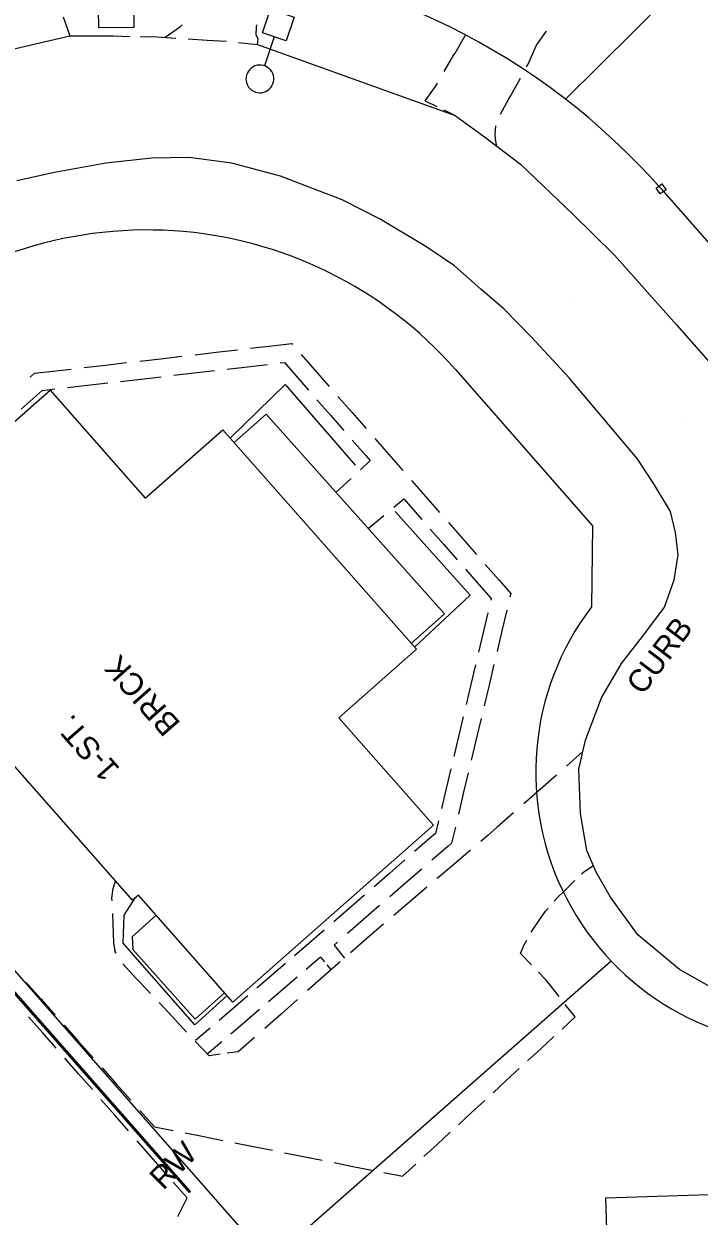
# Model space of a CAD drawing. Extents: x 2443269 to 2494951, y 591171 to 622130.
# Drawn here: x 2462908.5 to 2463031.8, y 604240.6 to 604458.5 of the extents above; entities that cross this region are included whole.
import ezdxf

# ---------------------------------------------------------------- set-up
doc = ezdxf.new("R2010")
doc.units = 0
for name, color, linetype in [('SURVEY - NON-TRANSPORTATION - Buildings', 7, 'Continuous'), ('SURVEY - NON-TRANSPORTATION - Buildings Text', 7, 'Continuous'), ('SURVEY - NON-TRANSPORTATION - Features', 7, 'Continuous'), ('SURVEY - NON-TRANSPORTATION - Features Text', 7, 'Continuous'), ('SURVEY - PROPERTY - Property Lines', 7, 'Continuous'), ('SURVEY - PROPERTY - ROW Lines', 7, 'Continuous'), ('SURVEY - TRANSPORTATION - Features', 7, 'Continuous'), ('SURVEY - TRANSPORTATION - Features Text', 7, 'Continuous'), ('SURVEY - TRANSPORTATION - Roads', 7, 'Continuous'), ('SURVEY - UTILITIES - Cable (Underground) with Text', 7, 'Continuous'), ('SURVEY - UTILITIES - Poles and Miscellaneous with Text', 7, 'Continuous')]:
    doc.layers.add(name, color=color, linetype=linetype)

# ---------------------------------------------------------------- blocks, each defined once
blk = doc.blocks.new('xlp')
at = {"layer": 'SURVEY - UTILITIES - Cable (Underground) with Text'}
for p, q in [((-2.285, -2.285), (-2.285, 2.285)), ((-2.285, 2.285), (-2.285, 2.285)), ((-2.285, 2.285), (2.285, 2.285)), ((2.285, 2.285), (2.285, -2.285)), ((9.374, 2.317), (9.033, 2.131)), ((9.74, 2.449), (9.374, 2.317)), ((9.374, 2.317), (9.374, 2.317)), ((10.122, 2.523), (9.74, 2.449)), ((9.74, 2.449), (9.74, 2.449)), ((10.511, 2.538), (10.122, 2.523)), ((10.122, 2.523), (10.122, 2.523)), ((10.897, 2.493), (10.511, 2.538)), ((10.511, 2.538), (10.511, 2.538)), ((11.272, 2.39), (10.897, 2.493)), ((10.897, 2.493), (10.897, 2.493)), ((11.627, 2.231), (11.272, 2.39)), ((11.272, 2.39), (11.272, 2.39)), ((11.953, 2.02), (11.627, 2.231)), ((11.627, 2.231), (11.627, 2.231)), ((2.285, 0), (7.873, 0)), ((7.94, 0.578), (7.881, 0.194)), ((7.881, 0.194), (7.881, 0.194)), ((7.881, 0.194), (7.881, -0.194)), ((8.058, 0.949), (7.94, 0.578)), ((7.94, 0.578), (7.94, 0.578)), ((8.23, 1.297), (8.058, 0.949)), ((8.058, 0.949), (8.058, 0.949)), ((8.454, 1.616), (8.23, 1.297)), ((8.23, 1.297), (8.23, 1.297)), ((8.724, 1.896), (8.454, 1.616)), ((8.454, 1.616), (8.454, 1.616)), ((9.033, 2.131), (8.724, 1.896)), ((8.724, 1.896), (8.724, 1.896)), ((9.033, 2.131), (9.033, 2.131)), ((12.244, 1.761), (11.953, 2.02)), ((11.953, 2.02), (11.953, 2.02)), ((12.491, 1.461), (12.244, 1.761)), ((12.244, 1.761), (12.244, 1.761)), ((12.69, 1.127), (12.491, 1.461)), ((12.491, 1.461), (12.491, 1.461)), ((12.835, 0.766), (12.69, 1.127)), ((12.69, 1.127), (12.69, 1.127)), ((12.924, 0.387), (12.835, 0.766)), ((12.835, 0.766), (12.835, 0.766)), ((12.953, 0), (12.924, 0.387)), ((12.924, 0.387), (12.924, 0.387)), ((12.924, -0.387), (12.953, 0)), ((7.881, -0.194), (7.881, -0.194)), ((7.881, -0.194), (7.94, -0.578)), ((7.94, -0.578), (7.94, -0.578)), ((7.94, -0.578), (8.058, -0.949)), ((8.058, -0.949), (8.058, -0.949)), ((8.058, -0.949), (8.23, -1.297)), ((8.23, -1.297), (8.23, -1.297)), ((8.23, -1.297), (8.454, -1.616)), ((8.454, -1.616), (8.454, -1.616)), ((8.454, -1.616), (8.724, -1.896)), ((8.724, -1.896), (8.724, -1.896)), ((8.724, -1.896), (9.033, -2.131)), ((9.033, -2.131), (9.033, -2.131)), ((9.033, -2.131), (9.374, -2.317)), ((11.627, -2.231), (11.953, -2.02)), ((11.953, -2.02), (12.244, -1.761)), ((11.953, -2.02), (11.953, -2.02)), ((12.244, -1.761), (12.491, -1.461)), ((12.244, -1.761), (12.244, -1.761)), ((12.491, -1.461), (12.69, -1.127)), ((12.491, -1.461), (12.491, -1.461)), ((12.69, -1.127), (12.835, -0.766)), ((12.69, -1.127), (12.69, -1.127)), ((12.835, -0.766), (12.924, -0.387)), ((12.835, -0.766), (12.835, -0.766)), ((12.924, -0.387), (12.924, -0.387)), ((2.285, -2.285), (-2.285, -2.285)), ((-2.285, -2.285), (-2.285, -2.285)), ((2.285, -2.285), (2.285, -2.285)), ((9.374, -2.317), (9.374, -2.317)), ((9.374, -2.317), (9.74, -2.449)), ((9.74, -2.449), (9.74, -2.449)), ((9.74, -2.449), (10.122, -2.523)), ((10.122, -2.523), (10.122, -2.523)), ((10.122, -2.523), (10.511, -2.538)), ((10.511, -2.538), (10.897, -2.493)), ((10.511, -2.538), (10.511, -2.538)), ((10.897, -2.493), (11.272, -2.39)), ((10.897, -2.493), (10.897, -2.493)), ((11.272, -2.39), (11.627, -2.231)), ((11.272, -2.39), (11.272, -2.39)), ((11.627, -2.231), (11.627, -2.231))]:
    blk.add_line(p, q, dxfattribs=at)

msp = doc.modelspace()

# ---------------------------------------------------------------- linework, layer by layer
at = {"layer": 'SURVEY - NON-TRANSPORTATION - Buildings'}
for points in [[(2462876.484, 604359.205), (2462913.253, 604391.597), (2462930.648, 604371.853), (2462944.824, 604384.34), (2462980.169, 604344.218), (2462965.972, 604331.715), (2462983.282, 604312.066), (2462946.622, 604279.77), (2462929.394, 604299.327), (2462928.305, 604298.365), (2462892.869, 604338.592), (2462893.87, 604339.471)], [(2463012.003, 604234.199), (2463015.05, 604234.291), (2463014.755, 604244.022), (2463041.061, 604244.819), (2463041.651, 604225.301), (2463088.095, 604226.705), (2463087.508, 604246.066), (2463114.125, 604246.869), (2463114.42, 604237.109), (2463117.061, 604237.188), (2463118.607, 604186.148), (2463092.964, 604185.373), (2463093.495, 604167.808), (2463065.844, 604166.971), (2463066.172, 604156.151), (2463042.15, 604155.426), (2463041.829, 604166.085), (2463039.545, 604166.017), (2463039.345, 604172.591), (2463014.378, 604171.837), (2463014.01, 604183.996), (2463013.522, 604183.979)]]:
    msp.add_lwpolyline(points, close=True, dxfattribs=at)
at = {"layer": 'SURVEY - NON-TRANSPORTATION - Features'}
msp.add_lwpolyline([(2462922.121, 604461.101), (2462928.535, 604461.154), (2462928.561, 604457.837), (2462922.147, 604457.784)], close=True, dxfattribs=at)
for points in [[(2462946.163, 604382.821), (2462956.205, 604392.607), (2462969.001, 604377.873)], [(2462979.224, 604345.291), (2462985.277, 604350.682), (2462952.741, 604387.21), (2462946.888, 604381.997)], [(2462938.929, 604245.18), (2462938.709, 604244.983), (2462839.286, 604357.919), (2462831.094, 604369.914), (2462831.179, 604370.311)], [(2462938.929, 604245.18), (2462839.519, 604358.1), (2462831.179, 604370.311)], [(2462976.297, 604369.399), (2462989.998, 604354.103), (2462979.818, 604344.615)], [(2462945.585, 604280.947), (2462939.68, 604275.632), (2462926.612, 604290.554), (2462926.76, 604295.662), (2462928.847, 604298.844)], [(2462932.646, 604295.636), (2462928.272, 604291.712), (2462928.345, 604289.356), (2462939.742, 604276.656), (2462945.116, 604281.479)]]:
    msp.add_lwpolyline(points, dxfattribs=at)
at = {"layer": 'SURVEY - PROPERTY - Property Lines'}
for p, q in [((2463007.39, 604444.738), (2463109.405, 604545.802)), ((2462837.875, 604363.904), (2462953.371, 604232.429)), ((2463015.757, 604287.235), (2462953.371, 604232.43))]:
    msp.add_line(p, q, dxfattribs=at)
msp.add_lwpolyline([(2463024.483, 604428.864), (2463025.013, 604429.24), (2463025.764, 604428.178), (2463024.702, 604427.428), (2463023.952, 604428.489)], close=True, dxfattribs=at)
at = {"layer": 'SURVEY - PROPERTY - ROW Lines'}
for p in [(2463012.353, 604366.808), (2463012.146, 604351.989)]:
    msp.add_line(p, (2463012.146, 604351.989), dxfattribs=at)
for points in [[(2463024.858, 604428.334), (2463024.858, 604428.334), (2463089.516, 604354.73)], [(2462987.293, 604395.335), (2462987.293, 604395.335), (2463012.353, 604366.808)]]:
    msp.add_lwpolyline(points, dxfattribs=at)
for centre, radius, start, end in [((2462930.948, 604345.836), 124.999, 41.29809, 131.29837), ((2462930.948, 604345.836), 75, 41.29809, 131.29837), ((2463051.952, 604321.731), 50, 142.76023, 272.02916)]:
    msp.add_arc(centre, radius, start, end, dxfattribs=at)
at = {"layer": 'SURVEY - TRANSPORTATION - Features'}
for p, q in [((2462915.628, 604459.759), (2462916.868, 604456.282)), ((2462937.363, 604458.321), (2462936.875, 604457.843)), ((2462950.93, 604457.873), (2462951.031, 604458.306)), ((2462936.875, 604457.843), (2462934.289, 604456.009)), ((2462950.913, 604456.505), (2462950.93, 604457.873)), ((2462951.271, 604455.681), (2462950.913, 604456.505)), ((2462987.216, 604453.167), (2462989.18, 604456.557)), ((2463002.091, 604454.576), (2463003.758, 604456.928)), ((2463003.758, 604456.928), (2463003.907, 604457.178)), ((2462934.289, 604456.009), (2462934.289, 604456.009)), ((2462951.156, 604454.72), (2462951.271, 604455.681)), ((2463000.5, 604451.036), (2463001.852, 604454.044)), ((2463001.852, 604454.044), (2463002.091, 604454.576)), ((2462985.257, 604449.775), (2462987.019, 604452.827)), ((2462987.019, 604452.827), (2462987.216, 604453.167)), ((2463000.279, 604450.634), (2463000.5, 604451.036)), ((2462983.669, 604447.027), (2462984.032, 604447.655)), ((2462997.335, 604445.285), (2462999.147, 604448.577)), ((2462981.793, 604444.444), (2462983.669, 604447.027)), ((2462997.055, 604444.776), (2462997.335, 604445.285)), ((2462981.793, 604444.444), (2462983.867, 604443.415)), ((2462995.534, 604441.988), (2462997.055, 604444.776)), ((2462985.164, 604442.771), (2462987.239, 604441.741)), ((2462987.239, 604441.741), (2462987.239, 604441.741)), ((2462994.522, 604438.237), (2462994.669, 604439.848)), ((2462994.69, 604437.049), (2462994.522, 604438.237)), ((2462994.857, 604436.124), (2462994.69, 604437.049)), ((2462949.876, 604399.215), (2462953.735, 604399.66)), ((2462953.735, 604399.66), (2462957.38, 604400.081)), ((2462957.38, 604400.081), (2462957.522, 604399.919)), ((2462929.618, 604396.875), (2462933.477, 604397.321)), ((2462933.477, 604397.321), (2462937.335, 604397.766)), ((2462939.747, 604398.045), (2462943.606, 604398.491)), ((2462943.606, 604398.491), (2462947.465, 604398.936)), ((2462959.121, 604398.093), (2462961.681, 604395.171)), ((2462913.218, 604394.982), (2462917.077, 604395.427)), ((2462919.489, 604395.706), (2462923.348, 604396.151)), ((2462923.348, 604396.151), (2462927.206, 604396.597)), ((2462939.559, 604394.72), (2462943.263, 604395.148)), ((2462945.579, 604395.415), (2462949.283, 604395.843)), ((2462949.283, 604395.843), (2462952.987, 604396.27)), ((2462955.303, 604396.537), (2462956.045, 604396.623)), ((2462956.045, 604396.623), (2462958.01, 604394.38)), ((2462961.681, 604395.171), (2462964.24, 604392.249)), ((2462909.62, 604393.953), (2462910.415, 604394.658)), ((2462910.415, 604394.658), (2462913.218, 604394.982)), ((2462926.13, 604393.17), (2462929.835, 604393.598)), ((2462929.835, 604393.598), (2462933.539, 604394.025)), ((2462935.854, 604394.292), (2462939.559, 604394.72)), ((2462958.01, 604394.38), (2462960.467, 604391.574)), ((2462910.74, 604390.561), (2462911.819, 604391.518)), ((2462911.819, 604391.518), (2462914.091, 604391.78)), ((2462916.406, 604392.048), (2462920.11, 604392.475)), ((2462920.11, 604392.475), (2462923.815, 604392.903)), ((2462907.949, 604388.088), (2462910.74, 604390.561)), ((2462962.002, 604389.821), (2462964.459, 604387.016)), ((2462965.84, 604390.423), (2462968.399, 604387.501)), ((2462964.459, 604387.016), (2462966.916, 604384.211)), ((2462968.399, 604387.501), (2462970.958, 604384.579)), ((2462968.452, 604382.457), (2462970.909, 604379.652)), ((2462972.558, 604382.753), (2462975.117, 604379.831)), ((2462971.737, 604378.706), (2462969.925, 604377.025)), ((2462970.909, 604379.652), (2462971.737, 604378.706)), ((2462975.117, 604379.831), (2462977.677, 604376.909)), ((2462968.217, 604375.439), (2462965.484, 604372.903)), ((2462979.276, 604375.083), (2462981.836, 604372.161)), ((2462976.01, 604370.172), (2462977.859, 604371.722)), ((2462977.859, 604371.722), (2462978.721, 604370.737)), ((2462981.836, 604372.161), (2462984.395, 604369.239)), ((2462978.721, 604370.737), (2462981.172, 604367.939)), ((2462971.376, 604366.288), (2462974.228, 604368.678)), ((2462985.995, 604367.413), (2462988.554, 604364.491)), ((2462982.705, 604366.189), (2462985.156, 604363.391)), ((2462985.156, 604363.391), (2462987.608, 604360.592)), ((2462988.554, 604364.491), (2462991.114, 604361.569)), ((2462989.14, 604358.843), (2462991.591, 604356.044)), ((2462992.713, 604359.743), (2462995.273, 604356.821)), ((2462991.591, 604356.044), (2462993.817, 604353.503)), ((2462995.273, 604356.821), (2462997.4, 604354.392)), ((2462997.4, 604354.392), (2462997.248, 604353.754)), ((2462993.817, 604353.503), (2462993.738, 604353.169)), ((2462993.201, 604350.907), (2462992.342, 604347.286)), ((2462996.688, 604351.392), (2462995.792, 604347.612)), ((2462992.342, 604347.286), (2462991.484, 604343.666)), ((2462995.792, 604347.612), (2462994.895, 604343.833)), ((2462990.947, 604341.404), (2462990.089, 604337.783)), ((2462994.335, 604341.47), (2462993.439, 604337.691)), ((2462990.089, 604337.783), (2462989.23, 604334.163)), ((2462993.439, 604337.691), (2462992.542, 604333.911)), ((2462988.693, 604331.9), (2462987.835, 604328.28)), ((2462991.982, 604331.549), (2462991.086, 604327.77)), ((2462987.835, 604328.28), (2462986.976, 604324.66)), ((2462991.086, 604327.77), (2462990.19, 604323.99)), ((2463010.582, 604325.524), (2463007.601, 604322.892)), ((2462986.439, 604322.397), (2462985.581, 604318.777)), ((2462989.629, 604321.628), (2462988.733, 604317.848)), ((2463005.738, 604321.247), (2463002.756, 604318.615)), ((2462985.581, 604318.777), (2462984.722, 604315.157)), ((2462988.733, 604317.848), (2462987.837, 604314.069)), ((2463002.756, 604318.615), (2462999.775, 604315.982)), ((2462984.185, 604312.894), (2462983.636, 604310.58)), ((2462997.912, 604314.337), (2462994.931, 604311.705)), ((2462983.636, 604310.58), (2462982.624, 604309.699)), ((2462987.276, 604311.707), (2462986.586, 604308.795)), ((2462993.289, 604310.255), (2462991.928, 604309.099)), ((2462994.931, 604311.705), (2462993.289, 604310.255)), ((2462982.624, 604309.699), (2462979.818, 604307.255)), ((2462985.913, 604308.21), (2462982.981, 604305.662)), ((2462986.586, 604308.795), (2462985.913, 604308.21)), ((2462990.034, 604307.489), (2462987.003, 604304.914)), ((2462978.064, 604305.728), (2462975.258, 604303.285)), ((2462981.148, 604304.07), (2462978.216, 604301.522)), ((2462987.003, 604304.914), (2462983.973, 604302.338)), ((2463010.736, 604303.588), (2463012.488, 604304.707)), ((2463012.488, 604304.707), (2463012.488, 604304.707)), ((2462924.746, 604300.498), (2462925.221, 604301.866)), ((2462925.221, 604301.866), (2462925.221, 604301.866)), ((2462975.258, 604303.285), (2462972.452, 604300.842)), ((2462978.216, 604301.522), (2462975.284, 604298.974)), ((2463007.187, 604300.116), (2463008.709, 604301.604)), ((2463008.709, 604301.604), (2463009.106, 604301.992)), ((2463010.304, 604303.166), (2463010.736, 604303.588)), ((2462924.545, 604298.769), (2462924.746, 604300.498)), ((2462970.698, 604299.315), (2462967.892, 604296.872)), ((2462982.079, 604300.729), (2462979.048, 604298.154)), ((2463005.94, 604298.897), (2463007.187, 604300.116)), ((2462924.579, 604298.275), (2462924.545, 604298.769)), ((2462973.452, 604297.381), (2462970.52, 604294.833)), ((2462979.048, 604298.154), (2462976.018, 604295.578)), ((2463005.321, 604298.191), (2463005.94, 604298.897)), ((2462924.854, 604292.295), (2462924.721, 604295.977)), ((2462967.892, 604296.872), (2462965.086, 604294.429)), ((2463002.624, 604294.774), (2463003.725, 604296.367)), ((2463003.725, 604296.367), (2463004.217, 604296.929)), ((2462963.332, 604292.902), (2462960.526, 604290.459)), ((2462970.52, 604294.833), (2462967.588, 604292.285)), ((2462972.931, 604292.955), (2462971.119, 604291.363)), ((2462974.124, 604293.969), (2462972.931, 604292.955)), ((2463001.117, 604292.555), (2463001.222, 604292.745)), ((2463001.222, 604292.745), (2463002.624, 604294.774)), ((2462924.913, 604290.646), (2462924.854, 604292.295)), ((2462925.169, 604288.999), (2462924.913, 604290.646)), ((2462965.755, 604290.693), (2462965.119, 604290.14)), ((2462971.119, 604291.363), (2462968.132, 604288.738)), ((2462999.824, 604290.206), (2463000.308, 604291.086)), ((2462925.342, 604288.675), (2462925.169, 604288.999)), ((2462960.526, 604290.459), (2462957.899, 604288.212)), ((2462965.119, 604290.14), (2462967.052, 604287.791)), ((2462999.168, 604288.661), (2462999.824, 604290.206)), ((2463001.191, 604286.554), (2462999.168, 604288.661)), ((2462999.168, 604288.661), (2462999.168, 604288.661)), ((2462929.066, 604284.039), (2462926.552, 604286.733)), ((2462956.257, 604286.808), (2462953.63, 604284.561)), ((2462962.659, 604287.965), (2462960.032, 604285.718)), ((2462962.659, 604287.965), (2462963.366, 604287.105)), ((2462966.265, 604287.098), (2462963.277, 604284.473)), ((2462963.808, 604286.568), (2462964.516, 604285.708)), ((2462967.052, 604287.791), (2462967.052, 604287.791)), ((2462929.847, 604283.201), (2462929.066, 604284.039)), ((2462953.63, 604284.561), (2462951.003, 604282.314)), ((2462958.39, 604284.314), (2462955.763, 604282.067)), ((2462963.277, 604284.473), (2462960.29, 604281.848)), ((2462964.516, 604285.708), (2462964.516, 604285.708)), ((2463003.771, 604283.867), (2463002.455, 604285.238)), ((2462908.91, 604283.325), (2462911.545, 604280.358)), ((2462931.584, 604281.349), (2462929.847, 604283.201)), ((2462955.763, 604282.067), (2462953.135, 604279.821)), ((2463004.405, 604283.067), (2463003.771, 604283.867)), ((2463006.22, 604280.779), (2463004.405, 604283.067)), ((2462911.545, 604280.358), (2462914.18, 604277.391)), ((2462935.679, 604276.982), (2462933.159, 604279.67)), ((2462949.361, 604280.91), (2462946.734, 604278.663)), ((2462958.423, 604280.207), (2462955.435, 604277.582)), ((2462946.734, 604278.663), (2462944.107, 604276.416)), ((2462951.493, 604278.416), (2462948.866, 604276.169)), ((2462955.435, 604277.582), (2462952.448, 604274.957)), ((2463009.168, 604277.06), (2463007.354, 604279.348)), ((2462911.857, 604274.217), (2462909.341, 604277.097)), ((2462915.827, 604275.536), (2462918.462, 604272.569)), ((2462938.199, 604274.294), (2462935.679, 604276.982)), ((2462948.866, 604276.169), (2462946.239, 604273.923)), ((2463006.766, 604274.84), (2463009.168, 604277.06)), ((2463009.168, 604277.06), (2463009.168, 604277.06)), ((2462914.372, 604271.336), (2462911.857, 604274.217)), ((2462942.465, 604275.012), (2462939.837, 604272.765)), ((2462950.581, 604273.317), (2462947.593, 604270.692)), ((2463002.863, 604271.234), (2463005.265, 604273.453)), ((2462918.462, 604272.569), (2462921.097, 604269.602)), ((2462942.295, 604269.927), (2462939.775, 604272.615)), ((2462939.837, 604272.765), (2462939.837, 604272.765)), ((2462944.597, 604272.518), (2462941.97, 604270.272)), ((2463000.461, 604269.014), (2463002.863, 604271.234)), ((2462918.461, 604266.656), (2462915.945, 604269.536)), ((2462941.97, 604270.272), (2462941.97, 604270.272)), ((2462944.313, 604270.218), (2462942.295, 604269.927)), ((2462942.295, 604269.927), (2462942.295, 604269.927)), ((2462947.593, 604270.692), (2462945.575, 604270.4)), ((2462947.593, 604270.692), (2462947.593, 604270.692)), ((2462920.976, 604263.775), (2462918.461, 604266.656)), ((2462922.743, 604267.747), (2462925.378, 604264.78)), ((2462996.558, 604265.407), (2462998.96, 604267.627)), ((2462925.378, 604264.78), (2462928.013, 604261.813)), ((2462994.156, 604263.188), (2462996.558, 604265.407)), ((2462925.064, 604259.095), (2462922.549, 604261.975)), ((2462990.253, 604259.581), (2462992.655, 604261.801)), ((2462927.58, 604256.214), (2462925.064, 604259.095)), ((2462929.66, 604259.958), (2462932.295, 604256.991)), ((2462987.851, 604257.362), (2462990.253, 604259.581)), ((2462932.295, 604256.991), (2462932.295, 604256.991)), ((2462932.295, 604256.991), (2462935.75, 604256.3)), ((2462937.909, 604255.869), (2462941.364, 604255.178)), ((2462983.948, 604253.755), (2462986.349, 604255.975)), ((2462931.668, 604251.534), (2462929.153, 604254.414)), ((2462941.364, 604255.178), (2462944.819, 604254.488)), ((2462946.979, 604254.057), (2462950.434, 604253.366)), ((2462981.546, 604251.536), (2462983.948, 604253.755)), ((2462934.184, 604248.653), (2462931.668, 604251.534)), ((2462950.434, 604253.366), (2462953.889, 604252.676)), ((2462956.048, 604252.244), (2462959.503, 604251.554)), ((2462959.503, 604251.554), (2462962.958, 604250.863)), ((2462965.118, 604250.432), (2462968.573, 604249.741)), ((2462968.573, 604249.741), (2462972.028, 604249.051)), ((2462977.642, 604247.929), (2462980.044, 604250.149)), ((2462974.187, 604248.62), (2462977.642, 604247.929)), ((2462977.642, 604247.929), (2462977.642, 604247.929)), ((2462938.272, 604243.972), (2462935.757, 604246.853)), ((2462936.597, 604240.597), (2462938.272, 604243.972))]:
    msp.add_line(p, q, dxfattribs=at)
at = {"layer": 'SURVEY - TRANSPORTATION - Roads'}
for p, q in [((2462916.868, 604456.282), (2462919.892, 604456.286)), ((2462916.868, 604456.282), (2462916.868, 604456.282)), ((2462921.782, 604456.288), (2462924.168, 604456.292)), ((2462924.168, 604456.292), (2462924.805, 604456.278)), ((2462924.805, 604456.278), (2462927.828, 604456.213)), ((2462929.718, 604456.173), (2462932.741, 604456.108)), ((2462932.741, 604456.108), (2462932.741, 604456.108)), ((2462932.741, 604456.108), (2462936.252, 604455.886)), ((2462938.447, 604455.749), (2462941.96, 604455.544)), ((2462941.96, 604455.544), (2462945.473, 604455.34)), ((2462947.659, 604455.108), (2462951.156, 604454.72)), ((2462951.156, 604454.72), (2462951.156, 604454.72)), ((2462981.793, 604444.444), (2462981.793, 604444.444)), ((2462987.239, 604441.741), (2462987.239, 604441.741)), ((2463009.136, 604408.344), (2463009.136, 604408.344)), ((2463028.591, 604386.154), (2463028.591, 604386.154)), ((2463009.982, 604317.867), (2463009.982, 604317.867))]:
    msp.add_line(p, q, dxfattribs=at)
for points in [[(2462761.731, 604347.187), (2462795.176, 604376.298), (2462827.141, 604403.51), (2462856.885, 604428.188), (2462869.034, 604437.456), (2462879.319, 604443.365), (2462885.192, 604446.403), (2462898.758, 604452.099), (2462916.868, 604456.282), (2462921.782, 604456.288)], [(2462951.156, 604454.72), (2462987.239, 604441.741), (2462992.577, 604437.85), (2462999.181, 604432.853), (2463008.755, 604423.716), (2463016.333, 604416.242), (2463027.692, 604403.529), (2463035.349, 604394.779)], [(2463020.49, 604379.064), (2463008.062, 604393.795), (2463001.209, 604401.262), (2462996.156, 604406.426), (2462991.911, 604410.029), (2462987.121, 604414.277), (2462981.868, 604417.801), (2462973.528, 604422.821), (2462966.632, 604426.361), (2462955.366, 604430.681), (2462946.452, 604433.057), (2462938.617, 604434.057), (2462931.862, 604433.946), (2462923.459, 604433.034), (2462914.04, 604431.311), (2462907.183, 604429.835)], [(2463033.846, 604282.575), (2463028.223, 604285.737), (2463020.628, 604292.024), (2463015.595, 604298.923), (2463013, 604303.513), (2463011.31, 604307.453), (2463010.106, 604314.218), (2463009.831, 604322.342), (2463011.074, 604327.617), (2463013.987, 604335.34), (2463017.616, 604341.597), (2463021.871, 604347.119), (2463025.484, 604351.912), (2463027.272, 604356.912), (2463027.961, 604361.466), (2463027.459, 604365.577), (2463026.589, 604369.418), (2463023.541, 604374.468), (2463020.49, 604379.064)]]:
    msp.add_lwpolyline(points, dxfattribs=at)

# ---------------------------------------------------------------- block references
at = {"layer": 'SURVEY - UTILITIES - Poles and Miscellaneous with Text', "rotation": -108.82169980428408}
msp.add_blockref('xlp', (2462954.936, 604458.293), dxfattribs=at)

# ---------------------------------------------------------------- texts
at = {"layer": 'SURVEY - NON-TRANSPORTATION - Buildings Text'}
for s, p in [('BRICK', (2462937.24, 604330.698)), ('1-ST.', (2462926.182, 604322.405))]:
    msp.add_text(s, height=4.166, rotation=131.37758, dxfattribs=at).set_placement(p)
at = {"layer": 'SURVEY - NON-TRANSPORTATION - Features Text'}
msp.add_text('RW', height=4.101, rotation=45, dxfattribs=at).set_placement((2462933.928, 604245.242))
at = {"layer": 'SURVEY - TRANSPORTATION - Features Text'}
msp.add_text('CURB', height=4.101, rotation=52.9, dxfattribs=at).set_placement((2463021.481, 604335.672))

doc.saveas('drawing.dxf')
